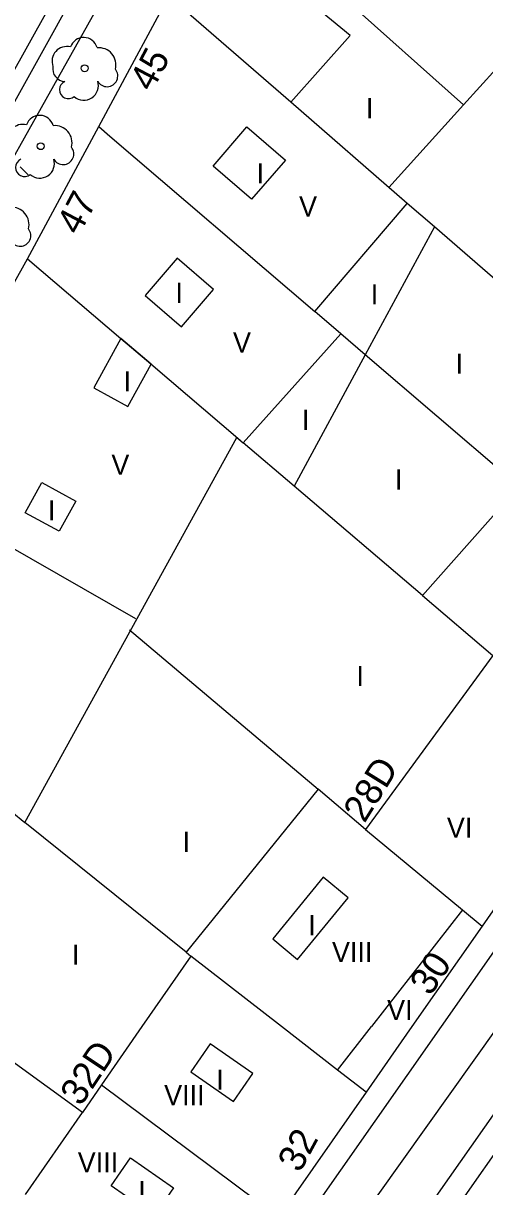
# Model space of a CAD drawing. Extents: x 282771 to 285132, y 4823109 to 4825496.
# Drawn here: x 284390.9 to 284425.3, y 4823783.6 to 4823870.3 of the extents above; entities that cross this region are included whole.
import ezdxf

# ---------------------------------------------------------------- set-up
doc = ezdxf.new("R2010")
doc.units = 0
for name, color, linetype in [('ACERA-BORDILLO', 7, 'Continuous'), ('ARBOL', 7, 'Continuous'), ('CALLE-EJE', 7, 'Continuous'), ('EDIFICIO', 7, 'Continuous'), ('FAROLA', 7, 'Continuous'), ('INTERIOR-EDIFICIO', 7, 'Continuous'), ('MEDIANERA', 7, 'Continuous'), ('NUM-LOCAL', 7, 'Continuous'), ('NUM-PORTAL', 7, 'Continuous'), ('SENAL-VIARIA', 7, 'Continuous'), ('TXT-ALTURA-EDIFICIO', 7, 'Continuous')]:
    doc.layers.add(name, color=color, linetype=linetype)

msp = doc.modelspace()

# ---------------------------------------------------------------- linework, layer by layer
at = {"layer": 'ACERA-BORDILLO'}
for points in [[(284395.058, 4823765.965), (284356.278, 4823794.256), (284355.629, 4823794.821), (284355.061, 4823795.527), (284354.617, 4823796.354), (284354.332, 4823797.266), (284354.226, 4823798.215), (284354.299, 4823799.151), (284354.534, 4823800.026), (284354.901, 4823800.805), (284355.967, 4823802.641), (284357.661, 4823802.224), (284411.488, 4823898.334)], [(284464.205, 4823860.323), (284464.84, 4823859.499), (284465.051, 4823858.988), (284465.164, 4823858.436), (284465.174, 4823857.874), (284465.08, 4823857.328), (284464.64, 4823856.386), (284422.045, 4823795.557), (284402.13, 4823767.114)], [(284430.525, 4823795.557), (284407.511, 4823762.731)]]:
    msp.add_lwpolyline(points, dxfattribs=at)
at = {"layer": 'ARBOL'}
for centre in [(284395.505, 4823866.936), (284392.235, 4823861.136)]:
    msp.add_circle(centre, 0.255, dxfattribs=at)
for centre, radius, start, end in [((284395.435, 4823868.196), 1.038, 15.64228, 161.38435), ((284394.175, 4823867.466), 1.097, 75.4318, 200.55608), ((284396.565, 4823867.196), 1.272, 345.03273, 95.79925), ((284394.065, 4823866.896), 0.935, 168.59898, 268.13236), ((284397.175, 4823866.366), 0.797, 208.96246, 38.99103), ((284394.305, 4823865.346), 0.672, 113.73672, 309.4725), ((284395.445, 4823865.646), 1.086, 228.95447, 17.92796), ((284392.165, 4823862.396), 1.038, 15.64228, 161.38435), ((284390.905, 4823861.666), 1.097, 75.4318, 200.55608), ((284393.295, 4823861.396), 1.272, 345.03273, 95.79925), ((284393.905, 4823860.566), 0.797, 208.96246, 38.99103), ((284391.035, 4823859.546), 0.672, 113.73672, 309.4725), ((284392.175, 4823859.846), 1.086, 228.95447, 17.92796), ((284390.095, 4823855.306), 1.272, 345.03273, 95.79925), ((284390.705, 4823854.476), 0.797, 208.96246, 38.99103)]:
    msp.add_arc(centre, radius, start, end, dxfattribs=at)
at = {"layer": 'CALLE-EJE'}
for points in [[(284398.445, 4823881.556), (284349.642, 4823793.828)], [(284470.965, 4823858.336), (284426.265, 4823795.557), (284399.466, 4823757.938)]]:
    msp.add_lwpolyline(points, dxfattribs=at)
at = {"layer": 'EDIFICIO'}
for points in [[(284438.595, 4823880.676), (284451.375, 4823869.086), (284462.105, 4823859.376), (284461.845, 4823855.726), (284446.385, 4823833.567), (284440.405, 4823824.997), (284434.205, 4823816.117), (284425.085, 4823803.037), (284419.865, 4823795.557), (284416.455, 4823790.667), (284409.955, 4823781.357)], [(284359.976, 4823796.807), (284364.516, 4823804.937), (284368.866, 4823812.717), (284374.916, 4823823.517), (284381.865, 4823835.947), (284391.255, 4823852.736), (284391.265, 4823852.756), (284396.555, 4823862.596), (284399.035, 4823867.216), (284401.775, 4823872.306)], [(284422.795, 4823781.457), (284432.665, 4823795.557), (284444.275, 4823812.147)]]:
    msp.add_lwpolyline(points, dxfattribs=at)
at = {"layer": 'FAROLA'}
msp.add_line((284391.299, 4823859.014), (284390.709, 4823859.604), dxfattribs=at)
at = {"layer": 'INTERIOR-EDIFICIO'}
for points in [[(284431.676, 4823873.025), (284450.635, 4823855.646), (284446.265, 4823850.916), (284442.595, 4823854.276), (284439.585, 4823850.826), (284447.365, 4823843.367), (284445.375, 4823840.357), (284437.005, 4823847.866), (284433.949, 4823844.361), (284427.055, 4823836.446), (284427.835, 4823835.777), (284420.647, 4823827.669), (284425.885, 4823823.207), (284416.405, 4823810.247), (284412.878, 4823813.234), (284403.056, 4823801.088), (284403.405, 4823800.807), (284399.765, 4823795.557)], [(284419.515, 4823856.865), (284410.855, 4823864.406), (284415.275, 4823869.376), (284411.515, 4823872.476)], [(284414.785, 4823872.176), (284423.705, 4823864.216), (284427.345, 4823868.236), (284430.527, 4823871.755)], [(284407.575, 4823862.576), (284410.445, 4823860.106), (284407.935, 4823857.186), (284405.065, 4823859.646), (284407.575, 4823862.576)], [(284419.521, 4823856.872), (284418.135, 4823858.066)], [(284386.495, 4823795.557), (284379.32, 4823800.746), (284373.006, 4823804.217), (284374.416, 4823806.767), (284383.132, 4823801.919), (284389.085, 4823812.357), (284391.065, 4823810.747), (284406.845, 4823839.437), (284407.298, 4823839.05), (284414.576, 4823847.147), (284412.626, 4823848.818), (284419.515, 4823856.865)], [(284400.005, 4823850.016), (284402.705, 4823847.686), (284405.095, 4823850.456), (284402.385, 4823852.786), (284400.005, 4823850.016)], [(284398.195, 4823846.806), (284396.185, 4823843.126), (284398.725, 4823841.747), (284400.445, 4823844.896), (284398.2, 4823846.812), (284400.424, 4823844.915)], [(284392.315, 4823836.077), (284394.845, 4823834.697), (284393.615, 4823832.457), (284391.085, 4823833.837), (284392.315, 4823836.077)], [(284411.355, 4823800.557), (284415.115, 4823805.147), (284413.265, 4823806.677), (284409.505, 4823802.087), (284411.355, 4823800.557)], [(284399.765, 4823795.557), (284396.755, 4823791.207), (284395.335, 4823789.167), (284387.695, 4823794.687), (284386.495, 4823795.557)], [(284403.405, 4823792.197), (284406.595, 4823789.977), (284408.035, 4823792.057), (284404.845, 4823794.277), (284403.405, 4823792.197)], [(284398.925, 4823785.767), (284402.115, 4823783.547), (284400.675, 4823781.467), (284397.485, 4823783.687), (284398.925, 4823785.767)]]:
    msp.add_lwpolyline(points, dxfattribs=at)
at = {"layer": 'MEDIANERA'}
for points in [[(284410.855, 4823864.406), (284401.775, 4823872.306)], [(284423.705, 4823864.216), (284418.135, 4823858.066)], [(284396.555, 4823862.596), (284397.375, 4823861.886), (284412.626, 4823848.818)], [(284421.545, 4823855.126), (284419.521, 4823856.872)], [(284421.545, 4823855.126), (284416.385, 4823845.596)], [(284443.055, 4823836.457), (284433.949, 4823844.361), (284421.545, 4823855.126)], [(284391.265, 4823852.756), (284398.2, 4823846.812)], [(284416.385, 4823845.596), (284414.576, 4823847.147)], [(284416.385, 4823845.596), (284411.095, 4823835.807)], [(284427.055, 4823836.446), (284416.385, 4823845.596)], [(284400.424, 4823844.915), (284407.072, 4823839.243)], [(284411.095, 4823835.807), (284407.298, 4823839.05)], [(284399.315, 4823825.937), (284381.855, 4823835.937)], [(284420.647, 4823827.669), (284411.095, 4823835.807)], [(284398.855, 4823825.107), (284412.878, 4823813.234)], [(284403.056, 4823801.088), (284391.065, 4823810.747)], [(284416.405, 4823810.247), (284423.616, 4823804.258)], [(284423.616, 4823804.258), (284416.845, 4823795.557)], [(284423.616, 4823804.258), (284425.085, 4823803.037)], [(284410.165, 4823795.557), (284403.405, 4823800.807)], [(284414.328, 4823792.321), (284410.165, 4823795.557)], [(284414.328, 4823792.321), (284416.845, 4823795.557)], [(284416.455, 4823790.667), (284414.328, 4823792.321)], [(284396.755, 4823791.207), (284409.955, 4823781.357)], [(284391.095, 4823783.047), (284395.335, 4823789.167)]]:
    msp.add_lwpolyline(points, dxfattribs=at)
at = {"layer": 'SENAL-VIARIA'}
msp.add_lwpolyline([(284407.915, 4823891.736), (284405.985, 4823892.776), (284355.967, 4823802.641)], dxfattribs=at)

# ---------------------------------------------------------------- texts
at = {"layer": 'NUM-LOCAL'}
for s, rotation, p in [('28D', 58.13402, (284416.334, 4823810.652)), ('32D', 56.33004, (284395.221, 4823789.551))]:
    msp.add_text(s, height=2, rotation=rotation, dxfattribs=at).set_placement(p)
at = {"layer": 'NUM-PORTAL'}
for s, rotation, p in [('45', 62.13004, (284400.518, 4823865.117)), ('47', 62.13004, (284395.084, 4823854.43)), ('30', 56.33004, (284421.234, 4823797.766)), ('32', 61.47381, (284411.523, 4823784.603))]:
    msp.add_text(s, height=2, rotation=rotation, dxfattribs=at).set_placement(p)
at = {"layer": 'TXT-ALTURA-EDIFICIO'}
for s, p in [('I', (284416.444, 4823863.216)), ('I', (284408.304, 4823858.366)), ('V', (284411.466, 4823855.896)), ('I', (284402.264, 4823849.466)), ('I', (284416.794, 4823849.356)), ('V', (284406.546, 4823845.766)), ('I', (284423.114, 4823844.186)), ('I', (284398.404, 4823842.876)), ('I', (284411.674, 4823840.007)), ('V', (284397.496, 4823836.667)), ('I', (284418.604, 4823835.557)), ('I', (284392.774, 4823833.267)), ('I', (284415.734, 4823820.917)), ('VI', (284422.465, 4823809.627)), ('I', (284402.794, 4823808.567)), ('I', (284412.144, 4823802.357)), ('I', (284394.554, 4823800.167)), ('VIII', (284413.915, 4823800.357)), ('VI', (284418.015, 4823796.037)), ('I', (284405.304, 4823790.847)), ('VIII', (284401.425, 4823789.697)), ('VIII', (284394.995, 4823784.697)), ('I', (284399.494, 4823782.547))]:
    msp.add_text(s, height=1.5, rotation=0.00004, dxfattribs=at).set_placement(p)

doc.saveas('drawing.dxf')
